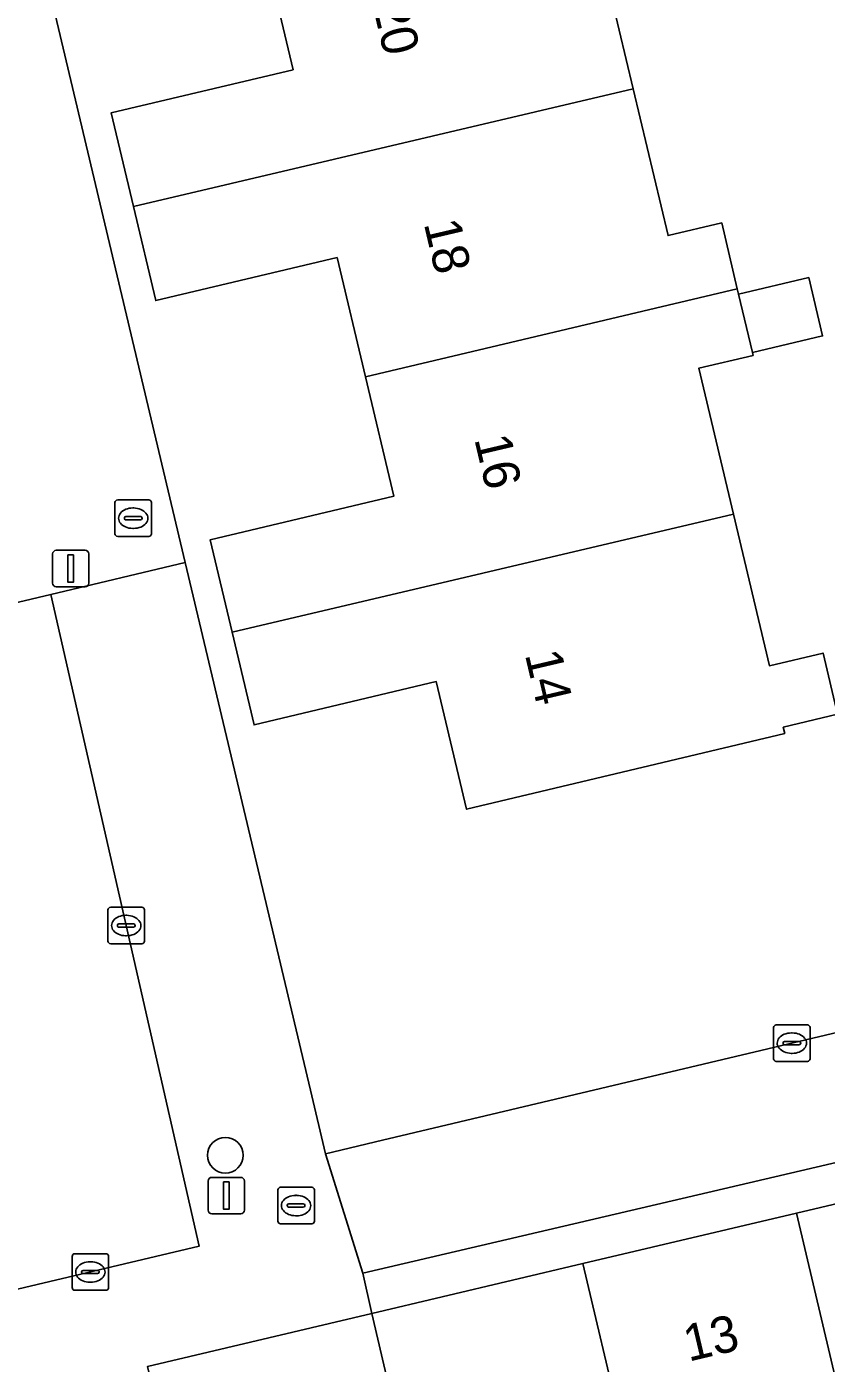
# Model space of a CAD drawing. Extents: x 158031 to 159244, y 380104 to 381214.
# Drawn here: x 158446.18 to 158468.09, y 380895.22 to 380931.84 of the extents above; entities that cross this region are included whole.
import ezdxf

# ---------------------------------------------------------------- set-up
doc = ezdxf.new("R2010")
doc.units = 0
for name, color, linetype in [('IMGEO_Boom', 7, 'Continuous'), ('IMGEO_Erf', 7, 'Continuous'), ('IMGEO_Kolk', 7, 'Continuous'), ('IMGEO_Lichtmast', 7, 'Continuous'), ('IMGEO_Pand', 7, 'Continuous'), ('IMGEO_Pand_nummerreeks', 7, 'Continuous'), ('IMGEO_Rijbaan_lokaal_open', 7, 'Continuous'), ('IMGEO_Rioolput', 7, 'Continuous'), ('IMGEO_Voetpad_open', 7, 'Continuous')]:
    doc.layers.add(name, color=color, linetype=linetype)

msp = doc.modelspace()

# ---------------------------------------------------------------- linework, layer by layer
at = {"layer": 'IMGEO_Boom'}
msp.add_circle((158451.625, 380900.922), 0.489, dxfattribs=at)
at = {"layer": 'IMGEO_Erf'}
for points in [[(158487.077, 380957.668), (158445.535, 380947.858), (158445.341, 380947.809), (158445.151, 380947.743), (158444.969, 380947.66), (158444.794, 380947.562), (158444.629, 380947.448), (158444.475, 380947.319), (158444.333, 380947.178), (158444.204, 380947.025), (158444.09, 380946.86), (158443.99, 380946.686), (158443.907, 380946.504), (158443.84, 380946.315), (158443.79, 380946.121), (158443.758, 380945.923), (158443.744, 380945.723), (158443.743, 380945.698), (158444.036, 380944.464), (158450.525, 380917.157), (158453.959, 380902.708), (158454.373, 380900.966), (158455.935, 380901.337), (158498.672, 380911.466)], [(158461.842, 380934.167), (158462.799, 380930.137), (158463.755, 380926.114), (158465.225, 380926.464), (158465.653, 380924.661), (158465.69, 380924.507), (158467.613, 380924.964), (158467.992, 380923.368), (158466.069, 380922.911), (158466.087, 380922.834), (158464.597, 380922.48), (158465.547, 380918.48), (158466.532, 380914.332), (158468.004, 380914.681), (158468.403, 380913.003), (158466.911, 380912.648), (158466.952, 380912.472), (158458.236, 380910.401), (158457.405, 380913.897), (158452.41, 380912.711), (158451.808, 380915.248), (158451.207, 380917.779), (158456.237, 380918.974), (158455.461, 380922.243), (158454.684, 380925.514), (158449.716, 380924.333), (158449.103, 380926.916), (158448.495, 380929.474), (158453.481, 380930.658), (158452.704, 380933.929)]]:
    msp.add_lwpolyline(points, dxfattribs=at)
msp.add_lwpolyline([(158484.968, 380903.508), (158490.826, 380904.889), (158496.662, 380906.265), (158500, 380907.052), (158502.727, 380907.695), (158502.485, 380908.698), (158500.95, 380908.339), (158500, 380908.117), (158455.388, 380897.693), (158455.639, 380896.592), (158461.423, 380897.956), (158467.28, 380899.337), (158473.195, 380900.732), (158479.12, 380902.129)], close=True, dxfattribs=at)
at = {"layer": 'IMGEO_Kolk'}
for p, q in [((158448.407, 380906.79), (158448.407, 380907.642)), ((158448.482, 380907.716), (158449.334, 380907.716)), ((158448.895, 380907.496), (158448.92, 380907.496)), ((158449.408, 380907.642), (158449.408, 380906.79)), ((158448.666, 380907.21), (158448.666, 380907.222)), ((158449.104, 380907.173), (158448.706, 380907.173)), ((158448.709, 380907.259), (158449.107, 380907.259)), ((158449.15, 380907.222), (158449.15, 380907.21)), ((158449.334, 380906.716), (158448.482, 380906.716)), ((158448.918, 380906.936), (158448.893, 380906.936)), ((158466.647, 380903.568), (158466.647, 380904.42)), ((158466.722, 380904.494), (158467.574, 380904.494)), ((158467.135, 380904.274), (158467.16, 380904.274)), ((158467.648, 380904.42), (158467.648, 380903.568)), ((158466.906, 380903.988), (158466.906, 380904)), ((158467.344, 380903.951), (158466.946, 380903.951)), ((158466.949, 380904.037), (158467.347, 380904.037)), ((158467.39, 380904), (158467.39, 380903.988)), ((158467.574, 380903.494), (158466.722, 380903.494)), ((158467.158, 380903.714), (158467.133, 380903.714)), ((158447.425, 380897.299), (158447.425, 380898.151)), ((158447.5, 380898.225), (158448.352, 380898.225)), ((158447.913, 380898.005), (158447.938, 380898.005)), ((158448.426, 380898.151), (158448.426, 380897.299)), ((158447.684, 380897.719), (158447.684, 380897.731)), ((158448.122, 380897.682), (158447.724, 380897.682)), ((158447.727, 380897.768), (158448.125, 380897.768)), ((158448.168, 380897.731), (158448.168, 380897.719)), ((158448.352, 380897.225), (158447.5, 380897.225)), ((158447.936, 380897.445), (158447.911, 380897.445))]:
    msp.add_line(p, q, dxfattribs=at)
for points in [[(158448.407, 380906.79), (158448.407, 380907.642)], [(158448.482, 380907.716), (158449.334, 380907.716)], [(158449.408, 380907.642), (158449.408, 380906.79)], [(158449.334, 380906.716), (158448.482, 380906.716)], [(158466.647, 380903.568), (158466.647, 380904.42)], [(158466.722, 380904.494), (158467.574, 380904.494)], [(158467.648, 380904.42), (158467.648, 380903.568)], [(158467.574, 380903.494), (158466.722, 380903.494)], [(158447.425, 380897.299), (158447.425, 380898.151)], [(158447.5, 380898.225), (158448.352, 380898.225)], [(158448.426, 380898.151), (158448.426, 380897.299)], [(158448.352, 380897.225), (158447.5, 380897.225)]]:
    msp.add_lwpolyline(points, dxfattribs=at)
for centre, radius, start, end in [((158448.484, 380907.64), 0.0765, 91.552, 178.448), ((158448.484, 380907.64), 0.0765, 91.552, 178.448), ((158449.332, 380907.64), 0.0765, 1.552, 88.448), ((158449.332, 380907.64), 0.0765, 1.552, 88.448), ((158448.706, 380907.219), 0.0403, 85.8775, 175.7526), ((158448.703, 380907.209), 0.0366, 178.938, 274.7102), ((158449.107, 380907.216), 0.043, 264.8664, 352.4533), ((158449.111, 380907.221), 0.0386, 1.7309, 96.639), ((158448.484, 380906.792), 0.0765, 181.552, 268.448), ((158448.484, 380906.792), 0.0765, 181.552, 268.448), ((158449.332, 380906.792), 0.0765, 271.552, 358.448), ((158449.332, 380906.792), 0.0765, 271.552, 358.448), ((158466.724, 380904.418), 0.0765, 91.552, 178.448), ((158466.724, 380904.418), 0.0765, 91.552, 178.448), ((158467.572, 380904.418), 0.0765, 1.552, 88.448), ((158467.572, 380904.418), 0.0765, 1.552, 88.448), ((158466.946, 380903.997), 0.0403, 85.8775, 175.7526), ((158466.943, 380903.987), 0.0366, 178.938, 274.7102), ((158467.347, 380903.994), 0.043, 264.8664, 352.4533), ((158467.351, 380903.999), 0.0386, 1.7309, 96.639), ((158466.724, 380903.57), 0.0765, 181.552, 268.448), ((158466.724, 380903.57), 0.0765, 181.552, 268.448), ((158467.572, 380903.57), 0.0765, 271.552, 358.448), ((158467.572, 380903.57), 0.0765, 271.552, 358.448), ((158447.502, 380898.149), 0.0765, 91.552, 178.448), ((158447.502, 380898.149), 0.0765, 91.552, 178.448), ((158448.35, 380898.149), 0.0765, 1.552, 88.448), ((158448.35, 380898.149), 0.0765, 1.552, 88.448), ((158447.724, 380897.728), 0.0403, 85.8775, 175.7526), ((158447.721, 380897.718), 0.0366, 178.938, 274.7102), ((158448.125, 380897.725), 0.043, 264.8664, 352.4533), ((158448.129, 380897.73), 0.0386, 1.7309, 96.639), ((158447.502, 380897.301), 0.0765, 181.552, 268.448), ((158447.502, 380897.301), 0.0765, 181.552, 268.448), ((158448.35, 380897.301), 0.0765, 271.552, 358.448), ((158448.35, 380897.301), 0.0765, 271.552, 358.448)]:
    msp.add_arc(centre, radius, start, end, dxfattribs=at)
for centre, major_axis, ratio, start_param, end_param in [((158448.894, 380907.216), (-0.387, 0.002), 0.722429, 4.712389, 7.853982), ((158448.919, 380907.216), (-0.39, 0.002), 0.717154, 1.570796, 4.712389), ((158467.134, 380903.994), (-0.387, 0.002), 0.722429, 4.712389, 7.853982), ((158467.159, 380903.994), (-0.39, 0.002), 0.717154, 1.570796, 4.712389), ((158447.912, 380897.725), (-0.387, 0.002), 0.722429, 4.712389, 7.853982), ((158447.937, 380897.725), (-0.39, 0.002), 0.717154, 1.570796, 4.712389)]:
    msp.add_ellipse(centre, major_axis=major_axis, ratio=ratio, start_param=start_param, end_param=end_param, dxfattribs=at)
at = {"layer": 'IMGEO_Lichtmast'}
for p, q in [((158446.891, 380916.594), (158446.891, 380917.394)), ((158446.891, 380917.394), (158446.891, 380916.594)), ((158446.991, 380917.494), (158447.781, 380917.494)), ((158447.781, 380917.494), (158446.991, 380917.494)), ((158447.881, 380917.394), (158447.881, 380916.594)), ((158447.881, 380916.594), (158447.881, 380917.394)), ((158447.781, 380916.494), (158446.991, 380916.494)), ((158446.991, 380916.494), (158447.781, 380916.494)), ((158451.155, 380899.417), (158451.155, 380900.217)), ((158451.155, 380900.217), (158451.155, 380899.417)), ((158451.255, 380900.317), (158452.045, 380900.317)), ((158452.045, 380900.317), (158451.255, 380900.317)), ((158452.145, 380900.217), (158452.145, 380899.417)), ((158452.145, 380899.417), (158452.145, 380900.217)), ((158452.045, 380899.317), (158451.255, 380899.317)), ((158451.255, 380899.317), (158452.045, 380899.317))]:
    msp.add_line(p, q, dxfattribs=at)
for points in [[(158447.311, 380917.369), (158447.461, 380917.369), (158447.461, 380916.619), (158447.311, 380916.619), (158447.311, 380917.369)], [(158451.575, 380900.192), (158451.725, 380900.192), (158451.725, 380899.442), (158451.575, 380899.442), (158451.575, 380900.192)]]:
    msp.add_lwpolyline(points, dxfattribs=at)
for centre, start, end in [((158446.991, 380917.394), 90, 180), ((158446.991, 380917.394), 90, 180), ((158447.781, 380917.394), 0, 90), ((158447.781, 380917.394), 360, 90), ((158446.991, 380916.594), 180, 270), ((158446.991, 380916.594), 180, 270), ((158447.781, 380916.594), 270, 0), ((158447.781, 380916.594), 270, 0), ((158451.255, 380900.217), 90, 180), ((158451.255, 380900.217), 90, 180), ((158452.045, 380900.217), 0, 90), ((158452.045, 380900.217), 360, 90), ((158451.255, 380899.417), 180, 270), ((158451.255, 380899.417), 180, 270), ((158452.045, 380899.417), 270, 0), ((158452.045, 380899.417), 270, 0)]:
    msp.add_arc(centre, 0.1, start, end, dxfattribs=at)
at = {"layer": 'IMGEO_Pand'}
for points in [[(158449.103, 380926.916), (158462.799, 380930.137), (158461.842, 380934.167), (158463.303, 380934.514), (158462.873, 380936.323), (158452.704, 380933.929), (158453.481, 380930.658), (158448.495, 380929.474)], [(158449.103, 380926.916), (158449.716, 380924.333), (158454.684, 380925.514), (158455.461, 380922.243), (158465.653, 380924.661), (158465.225, 380926.464), (158463.755, 380926.114), (158462.799, 380930.137)], [(158464.597, 380922.48), (158466.087, 380922.834), (158466.069, 380922.911), (158465.69, 380924.507), (158465.653, 380924.661), (158455.461, 380922.243), (158456.237, 380918.974), (158451.207, 380917.779), (158451.808, 380915.248), (158465.547, 380918.48)], [(158465.69, 380924.507), (158466.069, 380922.911), (158467.992, 380923.368), (158467.613, 380924.964)], [(158451.808, 380915.248), (158452.41, 380912.711), (158457.405, 380913.897), (158458.236, 380910.401), (158466.952, 380912.472), (158466.911, 380912.648), (158468.403, 380913.003), (158468.004, 380914.681), (158466.532, 380914.332), (158465.547, 380918.48)], [(158467.28, 380899.337), (158470.583, 380885.32), (158472.437, 380885.758), (158471.18, 380891.075), (158475.231, 380892.032), (158473.195, 380900.732)], [(158467.28, 380899.337), (158461.423, 380897.956), (158463.486, 380889.225), (158467.556, 380890.187), (158468.806, 380884.9), (158470.583, 380885.32)], [(158455.639, 380896.592), (158458.923, 380882.522), (158460.75, 380882.954), (158459.491, 380888.28), (158463.486, 380889.225), (158461.423, 380897.956)], [(158449.493, 380895.139), (158449.686, 380894.322), (158450.643, 380890.274), (158451.555, 380886.416), (158455.764, 380887.41), (158457.025, 380882.074), (158458.923, 380882.522), (158455.639, 380896.592)]]:
    msp.add_lwpolyline(points, close=True, dxfattribs=at)
at = {"layer": 'IMGEO_Rijbaan_lokaal_open'}
msp.add_lwpolyline([(158422.216, 380891.65), (158450.904, 380898.43), (158446.846, 380916.284), (158412.391, 380908.116), (158412.316, 380908.434), (158411.93, 380908.345), (158412.805, 380904.563), (158413.211, 380904.66), (158421.49, 380869.778), (158423.115, 380862.932), (158426.327, 380849.398), (158426.008, 380849.326), (158426.87, 380845.655), (158427.196, 380845.738), (158432.809, 380847.002)], close=True, dxfattribs=at)
at = {"layer": 'IMGEO_Rioolput'}
for p, q in [((158448.599, 380917.948), (158448.599, 380918.8)), ((158448.674, 380918.874), (158449.526, 380918.874)), ((158449.6, 380918.8), (158449.6, 380917.948)), ((158449.087, 380918.654), (158449.112, 380918.654)), ((158448.858, 380918.368), (158448.858, 380918.38)), ((158449.296, 380918.331), (158448.898, 380918.331)), ((158448.901, 380918.417), (158449.299, 380918.417)), ((158449.11, 380918.094), (158449.085, 380918.094)), ((158449.342, 380918.38), (158449.342, 380918.368)), ((158449.526, 380917.874), (158448.674, 380917.874)), ((158453.063, 380899.119), (158453.063, 380899.971)), ((158453.138, 380900.045), (158453.99, 380900.045)), ((158453.551, 380899.825), (158453.576, 380899.825)), ((158454.064, 380899.971), (158454.064, 380899.119)), ((158453.322, 380899.539), (158453.322, 380899.551)), ((158453.76, 380899.502), (158453.362, 380899.502)), ((158453.365, 380899.588), (158453.763, 380899.588)), ((158453.806, 380899.551), (158453.806, 380899.539)), ((158453.99, 380899.045), (158453.138, 380899.045)), ((158453.574, 380899.265), (158453.549, 380899.265))]:
    msp.add_line(p, q, dxfattribs=at)
for points in [[(158448.599, 380917.948), (158448.599, 380918.8)], [(158448.674, 380918.874), (158449.526, 380918.874)], [(158449.6, 380918.8), (158449.6, 380917.948)], [(158449.526, 380917.874), (158448.674, 380917.874)], [(158453.063, 380899.119), (158453.063, 380899.971)], [(158453.138, 380900.045), (158453.99, 380900.045)], [(158454.064, 380899.971), (158454.064, 380899.119)], [(158453.99, 380899.045), (158453.138, 380899.045)]]:
    msp.add_lwpolyline(points, dxfattribs=at)
for centre, radius, start, end in [((158448.676, 380918.798), 0.0765, 91.552, 178.448), ((158448.676, 380918.798), 0.0765, 91.552, 178.448), ((158449.524, 380918.798), 0.0765, 1.552, 88.448), ((158449.524, 380918.798), 0.0765, 1.552, 88.448), ((158448.898, 380918.377), 0.0403, 85.8775, 175.7526), ((158448.895, 380918.367), 0.0366, 178.938, 274.7102), ((158449.299, 380918.374), 0.043, 264.8664, 352.4533), ((158449.303, 380918.379), 0.0386, 1.7309, 96.639), ((158448.676, 380917.95), 0.0765, 181.552, 268.448), ((158448.676, 380917.95), 0.0765, 181.552, 268.448), ((158449.524, 380917.95), 0.0765, 271.552, 358.448), ((158449.524, 380917.95), 0.0765, 271.552, 358.448), ((158453.14, 380899.969), 0.0765, 91.552, 178.448), ((158453.14, 380899.969), 0.0765, 91.552, 178.448), ((158453.988, 380899.969), 0.0765, 1.552, 88.448), ((158453.988, 380899.969), 0.0765, 1.552, 88.448), ((158453.362, 380899.548), 0.0403, 85.8775, 175.7526), ((158453.359, 380899.538), 0.0366, 178.938, 274.7102), ((158453.763, 380899.545), 0.043, 264.8664, 352.4533), ((158453.767, 380899.55), 0.0386, 1.7309, 96.639), ((158453.14, 380899.121), 0.0765, 181.552, 268.448), ((158453.14, 380899.121), 0.0765, 181.552, 268.448), ((158453.988, 380899.121), 0.0765, 271.552, 358.448), ((158453.988, 380899.121), 0.0765, 271.552, 358.448)]:
    msp.add_arc(centre, radius, start, end, dxfattribs=at)
for centre, major_axis, ratio, start_param, end_param in [((158449.086, 380918.374), (-0.387, 0.002), 0.722429, 4.712389, 7.853982), ((158449.111, 380918.374), (-0.39, 0.002), 0.717154, 1.570796, 4.712389), ((158453.55, 380899.545), (-0.387, 0.002), 0.722429, 4.712389, 7.853982), ((158453.575, 380899.545), (-0.39, 0.002), 0.717154, 1.570796, 4.712389)]:
    msp.add_ellipse(centre, major_axis=major_axis, ratio=ratio, start_param=start_param, end_param=end_param, dxfattribs=at)
at = {"layer": 'IMGEO_Voetpad_open'}
for points in [[(158412.391, 380908.116), (158446.846, 380916.284), (158450.525, 380917.157), (158444.036, 380944.464)], [(158498.672, 380911.466), (158455.935, 380901.337), (158454.373, 380900.966), (158455.388, 380897.693), (158500, 380908.117)]]:
    msp.add_lwpolyline(points, dxfattribs=at)
msp.add_lwpolyline([(158449.686, 380894.322), (158449.493, 380895.139), (158455.639, 380896.592), (158455.388, 380897.693), (158454.373, 380900.966), (158453.959, 380902.708), (158450.525, 380917.157), (158446.846, 380916.284), (158450.904, 380898.43), (158422.216, 380891.65), (158432.809, 380847.002), (158436.196, 380847.728), (158426.409, 380888.878), (158431.285, 380890.005), (158434.114, 380890.674), (158436.943, 380891.342), (158439.772, 380892.011), (158442.602, 380892.68), (158445.431, 380893.348), (158448.26, 380894.017)], close=True, dxfattribs=at)

# ---------------------------------------------------------------- texts
at = {"layer": 'IMGEO_Pand_nummerreeks'}
for s, rotation, p in [('20', 283.2084, (158455.653, 380932.437)), ('18', 283.2084, (158457.059, 380926.447)), ('16', 283.2065, (158458.443, 380920.546)), ('14', 283.2084, (158459.829, 380914.644)), ('13', 13.2715, (158464.317, 380895.266))]:
    msp.add_text(s, height=1, rotation=rotation, dxfattribs=at).set_placement(p)

doc.saveas('drawing.dxf')
